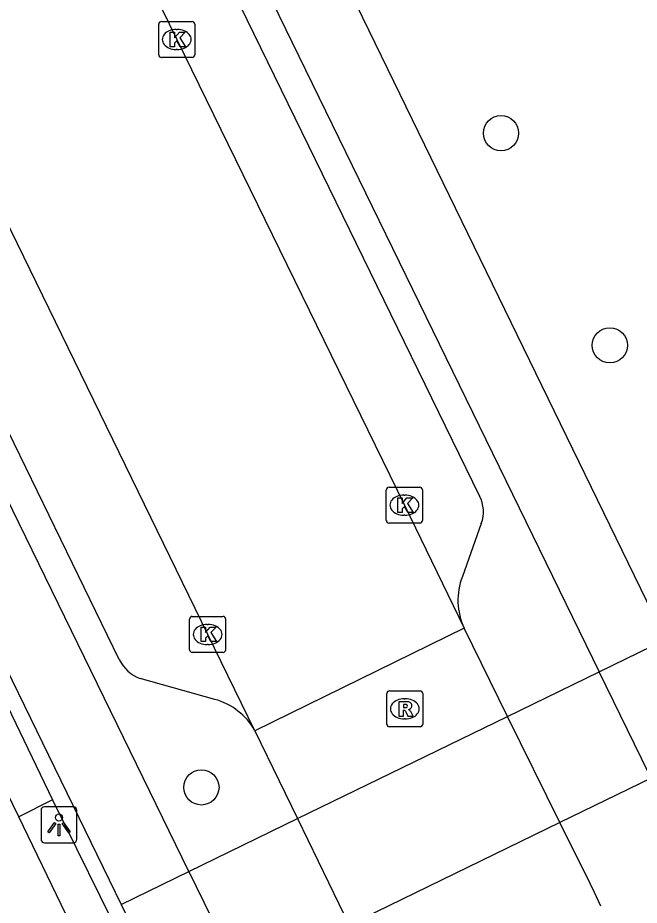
# Model space of a CAD drawing. Extents: x 160457 to 162082, y 388340 to 389736.
# Drawn here: x 160962.91 to 160980.18, y 388856.74 to 388881.4 of the extents above; entities that cross this region are included whole.
import ezdxf

# ---------------------------------------------------------------- set-up
doc = ezdxf.new("R2010")
doc.units = 0
for name, color, linetype in [('IMGEO_Boom', 7, 'Continuous'), ('IMGEO_Fietspad_gesloten', 7, 'Continuous'), ('IMGEO_Kolk', 7, 'Continuous'), ('IMGEO_Lichtpunt', 7, 'Continuous'), ('IMGEO_Parkeervlak_open', 7, 'Continuous'), ('IMGEO_Rijbaan_lokaal_gesloten', 7, 'Continuous'), ('IMGEO_Rioolput', 7, 'Continuous'), ('IMGEO_Voetpad_gesloten', 7, 'Continuous'), ('IMGEO_Voetpad_open', 7, 'Continuous')]:
    doc.layers.add(name, color=color, linetype=linetype)

msp = doc.modelspace()

# ---------------------------------------------------------------- linework, layer by layer
at = {"layer": 'IMGEO_Boom'}
for centre in [(160976.334, 388878.192), (160979.358, 388872.299), (160968.012, 388860.016)]:
    msp.add_circle(centre, 0.489, dxfattribs=at)
at = {"layer": 'IMGEO_Fietspad_gesloten'}
for points in [[(160980.908, 388864.123), (160969.073, 388888.445)], [(160967.197, 388887.557), (160979.063, 388863.225)], [(160967.666, 388857.68), (160955.877, 388881.838), (160955.343, 388882.949)], [(160954.001, 388880.949), (160965.786, 388856.765)], [(160979.063, 388863.225), (160980.908, 388864.123)], [(160965.786, 388856.765), (160967.666, 388857.68)]]:
    msp.add_lwpolyline(points, dxfattribs=at)
at = {"layer": 'IMGEO_Kolk'}
for p, q in [((160966.825, 388880.369), (160966.825, 388881.221)), ((160966.9, 388881.295), (160967.752, 388881.295)), ((160967.826, 388881.221), (160967.826, 388880.369)), ((160967.313, 388881.075), (160967.338, 388881.075)), ((160967.336, 388880.515), (160967.311, 388880.515)), ((160967.752, 388880.295), (160966.9, 388880.295)), ((160973.149, 388867.431), (160973.149, 388868.283)), ((160973.224, 388868.357), (160974.076, 388868.357)), ((160974.15, 388868.283), (160974.15, 388867.431)), ((160973.637, 388868.137), (160973.662, 388868.137)), ((160973.66, 388867.577), (160973.635, 388867.577)), ((160974.076, 388867.357), (160973.224, 388867.357)), ((160967.76, 388864.766), (160968.612, 388864.766)), ((160967.685, 388863.84), (160967.685, 388864.692)), ((160968.173, 388864.546), (160968.198, 388864.546)), ((160968.686, 388864.692), (160968.686, 388863.84)), ((160968.196, 388863.986), (160968.171, 388863.986)), ((160968.612, 388863.766), (160967.76, 388863.766))]:
    msp.add_line(p, q, dxfattribs=at)
for points in [[(160966.825, 388880.369), (160966.825, 388881.221)], [(160966.9, 388881.295), (160967.752, 388881.295)], [(160967.826, 388881.221), (160967.826, 388880.369)], [(160967.146, 388880.995), (160967.269, 388880.995), (160967.269, 388880.844), (160967.399, 388880.995), (160967.563, 388880.995), (160967.417, 388880.844), (160967.57, 388880.595), (160967.418, 388880.595), (160967.333, 388880.759), (160967.269, 388880.692), (160967.269, 388880.595), (160967.146, 388880.595), (160967.146, 388880.995)], [(160967.752, 388880.295), (160966.9, 388880.295)], [(160973.149, 388867.431), (160973.149, 388868.283)], [(160973.224, 388868.357), (160974.076, 388868.357)], [(160974.15, 388868.283), (160974.15, 388867.431)], [(160973.47, 388868.057), (160973.593, 388868.057), (160973.593, 388867.906), (160973.723, 388868.057), (160973.887, 388868.057), (160973.741, 388867.906), (160973.894, 388867.657), (160973.742, 388867.657), (160973.657, 388867.821), (160973.593, 388867.754), (160973.593, 388867.657), (160973.47, 388867.657), (160973.47, 388868.057)], [(160974.076, 388867.357), (160973.224, 388867.357)], [(160967.76, 388864.766), (160968.612, 388864.766)], [(160967.685, 388863.84), (160967.685, 388864.692)], [(160968.006, 388864.466), (160968.129, 388864.466), (160968.129, 388864.315), (160968.259, 388864.466), (160968.423, 388864.466), (160968.277, 388864.315), (160968.43, 388864.066), (160968.278, 388864.066), (160968.193, 388864.23), (160968.129, 388864.163), (160968.129, 388864.066), (160968.006, 388864.066), (160968.006, 388864.466)], [(160968.686, 388864.692), (160968.686, 388863.84)], [(160968.612, 388863.766), (160967.76, 388863.766)]]:
    msp.add_lwpolyline(points, dxfattribs=at)
for centre, start, end in [((160966.902, 388881.219), 91.552, 178.448), ((160966.902, 388881.219), 91.552, 178.448), ((160967.75, 388881.219), 1.552, 88.448), ((160967.75, 388881.219), 1.552, 88.448), ((160966.902, 388880.371), 181.552, 268.448), ((160966.902, 388880.371), 181.552, 268.448), ((160967.75, 388880.371), 271.552, 358.448), ((160967.75, 388880.371), 271.552, 358.448), ((160973.226, 388868.281), 91.552, 178.448), ((160973.226, 388868.281), 91.552, 178.448), ((160974.074, 388868.281), 1.552, 88.448), ((160974.074, 388868.281), 1.552, 88.448), ((160973.226, 388867.433), 181.552, 268.448), ((160973.226, 388867.433), 181.552, 268.448), ((160974.074, 388867.433), 271.552, 358.448), ((160974.074, 388867.433), 271.552, 358.448), ((160967.762, 388864.69), 91.552, 178.448), ((160967.762, 388864.69), 91.552, 178.448), ((160968.61, 388864.69), 1.552, 88.448), ((160968.61, 388864.69), 1.552, 88.448), ((160967.762, 388863.842), 181.552, 268.448), ((160967.762, 388863.842), 181.552, 268.448), ((160968.61, 388863.842), 271.552, 358.448), ((160968.61, 388863.842), 271.552, 358.448)]:
    msp.add_arc(centre, 0.0765, start, end, dxfattribs=at)
for centre, major_axis, ratio, start_param, end_param in [((160967.312, 388880.795), (-0.387, 0.002), 0.722429, 4.712389, 7.853982), ((160967.337, 388880.795), (-0.39, 0.002), 0.717154, 1.570796, 4.712389), ((160973.636, 388867.857), (-0.387, 0.002), 0.722429, 4.712389, 7.853982), ((160973.661, 388867.857), (-0.39, 0.002), 0.717154, 1.570796, 4.712389), ((160968.172, 388864.266), (-0.387, 0.002), 0.722429, 4.712389, 7.853982), ((160968.197, 388864.266), (-0.39, 0.002), 0.717154, 1.570796, 4.712389)]:
    msp.add_ellipse(centre, major_axis=major_axis, ratio=ratio, start_param=start_param, end_param=end_param, dxfattribs=at)
at = {"layer": 'IMGEO_Lichtpunt'}
for p, q in [((160963.557, 388859.381), (160963.557, 388858.574)), ((160963.557, 388859.381), (160963.557, 388858.574)), ((160964.459, 388859.476), (160963.651, 388859.476)), ((160964.459, 388859.476), (160963.651, 388859.476)), ((160964.553, 388858.574), (160964.553, 388859.381)), ((160964.553, 388858.574), (160964.553, 388859.381)), ((160963.651, 388858.48), (160964.459, 388858.48)), ((160963.651, 388858.48), (160964.459, 388858.48))]:
    msp.add_line(p, q, dxfattribs=at)
for points in [[(160963.931, 388859.045), (160963.97, 388859.017), (160963.782, 388858.755), (160963.744, 388858.782), (160963.931, 388859.045)], [(160964.143, 388859.017), (160964.181, 388859.044), (160964.368, 388858.782), (160964.329, 388858.754), (160964.143, 388859.017)], [(160964.033, 388858.997), (160964.08, 388858.997), (160964.08, 388858.675), (160964.033, 388858.675), (160964.033, 388858.997)]]:
    msp.add_lwpolyline(points, dxfattribs=at)
msp.add_circle((160964.056, 388859.179), 0.0994, dxfattribs=at)
for centre, start, end in [((160963.651, 388859.381), 90, 180), ((160963.651, 388859.381), 90, 180), ((160964.459, 388859.381), 0, 90), ((160964.459, 388859.381), 0, 90), ((160963.651, 388858.574), 180, 270), ((160963.651, 388858.574), 180, 270), ((160964.459, 388858.574), 270, 0), ((160964.459, 388858.574), 270, 360)]:
    msp.add_arc(centre, 0.0946, start, end, dxfattribs=at)
at = {"layer": 'IMGEO_Parkeervlak_open'}
for points in [[(160966.424, 388887.203), (160975.737, 388868.11)], [(160965.731, 388863.567), (160956.644, 388882.253)], [(160975.787, 388867.349), (160975.261, 388865.872)], [(160968.384, 388862.462), (160966.315, 388863.039)]]:
    msp.add_lwpolyline(points, dxfattribs=at)
for centre, radius, start, end in [((160974.931, 388867.675), 0.916, 339.1474, 28.3708), ((160976.975, 388865.214), 1.836, 158.9939, 204.8511), ((160966.697, 388864.049), 1.08, 206.4972, 249.2687), ((160967.899, 388860.695), 1.832, 29.2715, 74.6372)]:
    msp.add_arc(centre, radius, start, end, dxfattribs=at)
at = {"layer": 'IMGEO_Rijbaan_lokaal_gesloten'}
for points in [[(160962.915, 388889.829), (160967.325, 388880.794), (160973.65, 388867.857), (160975.309, 388864.442)], [(160969.497, 388861.591), (160968.187, 388864.266), (160961.661, 388877.643), (160957.06, 388887.139)], [(160975.309, 388864.442), (160969.497, 388861.591)], [(160976.519, 388861.988), (160975.309, 388864.442)], [(160970.682, 388859.148), (160976.519, 388861.988)], [(160969.497, 388861.591), (160970.682, 388859.148)], [(160977.973, 388859.04), (160972.117, 388856.19)], [(160979.112, 388856.719), (160978.929, 388857.097), (160978.818, 388857.327), (160977.973, 388859.04)]]:
    msp.add_lwpolyline(points, dxfattribs=at)
at = {"layer": 'IMGEO_Rioolput'}
for p, q in [((160973.161, 388861.772), (160973.161, 388862.624)), ((160973.236, 388862.698), (160974.088, 388862.698)), ((160973.649, 388862.478), (160973.674, 388862.478)), ((160974.162, 388862.624), (160974.162, 388861.772)), ((160973.672, 388861.918), (160973.647, 388861.918)), ((160974.088, 388861.698), (160973.236, 388861.698))]:
    msp.add_line(p, q, dxfattribs=at)
for points in [[(160973.161, 388861.772), (160973.161, 388862.624)], [(160973.236, 388862.698), (160974.088, 388862.698)], [(160974.162, 388862.624), (160974.162, 388861.772)], [(160973.75, 388862.396), (160973.498, 388862.398), (160973.498, 388861.998)], [(160973.676, 388862.317), (160973.622, 388862.317), (160973.622, 388862.236)], [(160973.622, 388862.236), (160973.674, 388862.236)], [(160973.498, 388861.998), (160973.622, 388861.998), (160973.622, 388862.16), (160973.633, 388862.16)], [(160973.68, 388862.131), (160973.751, 388861.998), (160973.891, 388861.998), (160973.826, 388862.124)], [(160974.088, 388861.698), (160973.236, 388861.698)]]:
    msp.add_lwpolyline(points, dxfattribs=at)
for centre, radius, start, end in [((160973.238, 388862.622), 0.0765, 91.552, 178.448), ((160973.238, 388862.622), 0.0765, 91.552, 178.448), ((160974.086, 388862.622), 0.0765, 1.552, 88.448), ((160974.086, 388862.622), 0.0765, 1.552, 88.448), ((160973.658, 388862.425), 0.19, 274.7715, 282.9687), ((160973.682, 388862.221), 0.0964, 77.0061, 93.1865), ((160973.696, 388862.278), 0.0378, 276.6634, 79.6772), ((160973.749, 388862.286), 0.109, 350.3612, 89.416), ((160973.747, 388862.286), 0.112, 277.5842, 350.9817), ((160973.632, 388862.107), 0.0533, 26.0293, 88.6989), ((160973.731, 388862.071), 0.108, 29.5134, 73.7905), ((160973.238, 388861.774), 0.0765, 181.552, 268.448), ((160973.238, 388861.774), 0.0765, 181.552, 268.448), ((160974.086, 388861.774), 0.0765, 271.552, 358.448), ((160974.086, 388861.774), 0.0765, 271.552, 358.448)]:
    msp.add_arc(centre, radius, start, end, dxfattribs=at)
for centre, major_axis, ratio, start_param, end_param in [((160973.648, 388862.198), (-0.387, 0.002), 0.722429, 4.712389, 7.853982), ((160973.673, 388862.198), (-0.39, 0.002), 0.717154, 1.570796, 4.712389)]:
    msp.add_ellipse(centre, major_axis=major_axis, ratio=ratio, start_param=start_param, end_param=end_param, dxfattribs=at)
at = {"layer": 'IMGEO_Voetpad_gesloten'}
for points in [[(160980.503, 388860.271), (160980.438, 388860.405), (160979.063, 388863.225)], [(160977.973, 388859.04), (160976.519, 388861.988)], [(160970.682, 388859.148), (160972.117, 388856.19)], [(160967.666, 388857.68), (160969.108, 388854.725)], [(160965.786, 388856.765), (160967.226, 388853.81)]]:
    msp.add_lwpolyline(points, dxfattribs=at)
at = {"layer": 'IMGEO_Voetpad_open'}
for points in [[(160961.258, 388865.103), (160963.876, 388859.674)], [(160962.94, 388859.194), (160960.29, 388864.629)], [(160976.519, 388861.988), (160979.063, 388863.225)], [(160980.503, 388860.271), (160977.973, 388859.04)], [(160963.876, 388859.674), (160962.94, 388859.194)], [(160963.876, 388859.674), (160967.853, 388851.597)], [(160966.856, 388851.087), (160962.94, 388859.194)], [(160967.666, 388857.68), (160970.682, 388859.148)]]:
    msp.add_lwpolyline(points, dxfattribs=at)

doc.saveas('drawing.dxf')
